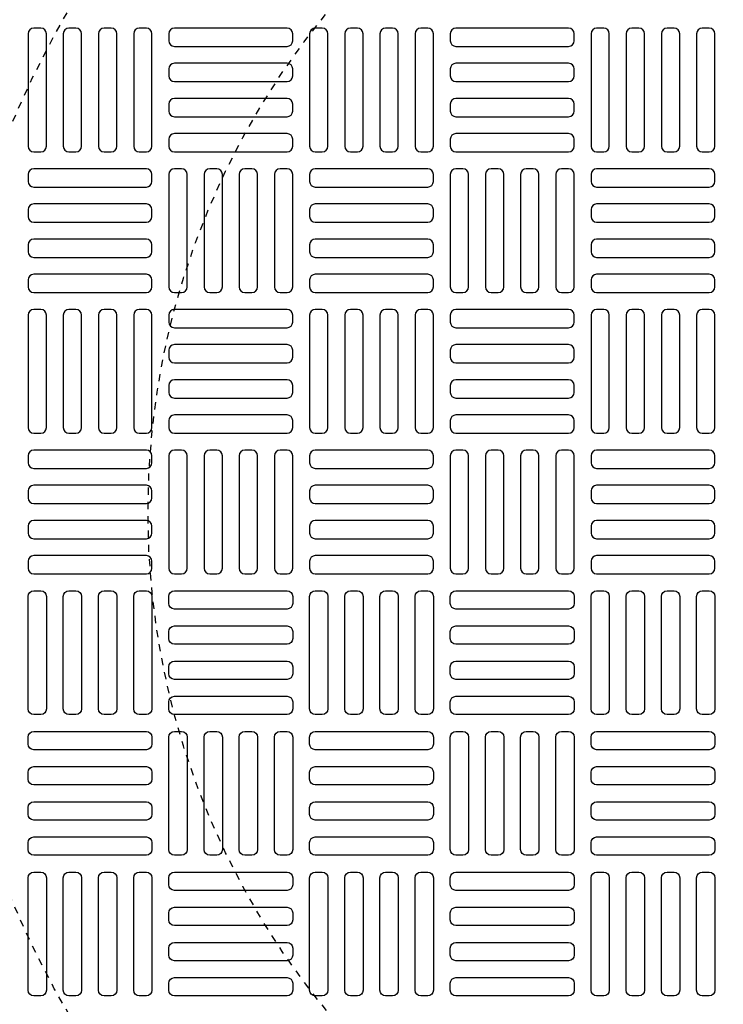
# Model space of a CAD drawing. Extents: x -169 to 6736, y -208 to 3022.
# Tile 603 of 656: x 5950 to 5959, y 1310 to 1324. Entities that reach past the tile are written whole.
import ezdxf

# ---------------------------------------------------------------- set-up
doc = ezdxf.new("R2010")
doc.units = 0
doc.header["$MEASUREMENT"] = 0
doc.linetypes.add('HIDDEN2', pattern=[0.28125, 0.1875, -0.09375])
doc.layers.get('DEFPOINTS').update_dxf_attribs({"linetype": 'CONTINUOUS'})
for name, color, linetype in [('TANK-MANHOLE-COVER-40', 2, 'CONTINUOUS'), ('TANK-MANHOLE-COVER-HATCH-40', 252, 'CONTINUOUS'), ('TANK-SLOPE', 3, 'CONTINUOUS')]:
    doc.layers.add(name, color=color, linetype=linetype)

msp = doc.modelspace()

# ---------------------------------------------------------------- linework, layer by layer
at = {"layer": 'DEFPOINTS', "color": 8, "linetype": 'HIDDEN2', "ltscale": 0.125}
msp.add_circle((5962.39028, 1317.01839), 14, dxfattribs=at)
msp.add_circle((5962.39028, 1317.01839), 14, dxfattribs=at)
at = {"layer": 'DEFPOINTS', "color": 8, "linetype": 'HIDDEN2', "ltscale": 0.5}
msp.add_circle((5962.39028, 1317.01839), 11, dxfattribs=at)
msp.add_circle((5962.39028, 1317.01839), 11, dxfattribs=at)
at = {"layer": 'TANK-MANHOLE-COVER-40', "color": 4, "linetype": 'Continuous'}
msp.add_circle((5962.39105, 1317.01839), 22.63902, dxfattribs=at)
at = {"layer": 'TANK-MANHOLE-COVER-40', "color": 1, "linetype": 'Continuous'}
msp.add_circle((5962.39105, 1317.01839), 22.44094, dxfattribs=at)
at = {"layer": 'TANK-MANHOLE-COVER-40', "color": 2, "linetype": 'Continuous'}
msp.add_circle((5962.39105, 1317.01839), 21.65354, dxfattribs=at)
at = {"layer": 'TANK-MANHOLE-COVER-HATCH-40', "linetype": 'Continuous', "flags": 128}
for points in [[(5949.89105, 1322.05776, 0.41421356), (5949.96979, 1322.1365), (5949.96979, 1323.71131, 0.41421356), (5949.89105, 1323.79005), (5949.79262, 1323.79005, 0.41421356), (5949.71388, 1323.71131), (5949.71388, 1322.1365, 0.41421356), (5949.79262, 1322.05776)], [(5950.38317, 1322.05776, 0.41421356), (5950.46191, 1322.1365), (5950.46191, 1323.71131, 0.41421356), (5950.38317, 1323.79005), (5950.28475, 1323.79005, 0.41421356), (5950.20601, 1323.71131), (5950.20601, 1322.1365, 0.41421356), (5950.28475, 1322.05776)], [(5950.8753, 1322.05776, 0.41421356), (5950.95404, 1322.1365), (5950.95404, 1323.71131, 0.41421356), (5950.8753, 1323.79005), (5950.77687, 1323.79005, 0.41421356), (5950.69813, 1323.71131), (5950.69813, 1322.1365, 0.41421356), (5950.77687, 1322.05776)], [(5951.36742, 1322.05776, 0.41421356), (5951.44616, 1322.1365), (5951.44616, 1323.71131, 0.41421356), (5951.36742, 1323.79005), (5951.269, 1323.79005, 0.41421356), (5951.19026, 1323.71131), (5951.19026, 1322.1365, 0.41421356), (5951.269, 1322.05776)], [(5951.68238, 1323.61288, 0.41421356), (5951.76112, 1323.53414), (5953.33593, 1323.53414, 0.41421356), (5953.41467, 1323.61288), (5953.41467, 1323.71131, 0.41421356), (5953.33593, 1323.79005), (5951.76112, 1323.79005, 0.41421356), (5951.68238, 1323.71131)], [(5953.82805, 1322.05776, 0.41421356), (5953.90679, 1322.1365), (5953.90679, 1323.71131, 0.41421356), (5953.82805, 1323.79005), (5953.72963, 1323.79005, 0.41421356), (5953.65089, 1323.71131), (5953.65089, 1322.1365, 0.41421356), (5953.72963, 1322.05776)], [(5954.32018, 1322.05776, 0.41421356), (5954.39892, 1322.1365), (5954.39892, 1323.71131, 0.41421356), (5954.32018, 1323.79005), (5954.22175, 1323.79005, 0.41421356), (5954.14301, 1323.71131), (5954.14301, 1322.1365, 0.41421356), (5954.22175, 1322.05776)], [(5954.81231, 1322.05776, 0.41421356), (5954.89105, 1322.1365), (5954.89105, 1323.71131, 0.41421356), (5954.81231, 1323.79005), (5954.71388, 1323.79005, 0.41421356), (5954.63514, 1323.71131), (5954.63514, 1322.1365, 0.41421356), (5954.71388, 1322.05776)], [(5955.30443, 1322.05776, 0.41421356), (5955.38317, 1322.1365), (5955.38317, 1323.71131, 0.41421356), (5955.30443, 1323.79005), (5955.20601, 1323.79005, 0.41421356), (5955.12727, 1323.71131), (5955.12727, 1322.1365, 0.41421356), (5955.20601, 1322.05776)], [(5955.61939, 1323.61288, 0.41421356), (5955.69813, 1323.53414), (5957.27294, 1323.53414, 0.41421356), (5957.35168, 1323.61288), (5957.35168, 1323.71131, 0.41421356), (5957.27294, 1323.79005), (5955.69813, 1323.79005, 0.41421356), (5955.61939, 1323.71131)], [(5957.76506, 1322.05776, 0.41421356), (5957.8438, 1322.1365), (5957.8438, 1323.71131, 0.41421356), (5957.76506, 1323.79005), (5957.66664, 1323.79005, 0.41421356), (5957.5879, 1323.71131), (5957.5879, 1322.1365, 0.41421356), (5957.66664, 1322.05776)], [(5958.25719, 1322.05776, 0.41421356), (5958.33593, 1322.1365), (5958.33593, 1323.71131, 0.41421356), (5958.25719, 1323.79005), (5958.15876, 1323.79005, 0.41421356), (5958.08002, 1323.71131), (5958.08002, 1322.1365, 0.41421356), (5958.15876, 1322.05776)], [(5958.74931, 1322.05776, 0.41421356), (5958.82805, 1322.1365), (5958.82805, 1323.71131, 0.41421356), (5958.74931, 1323.79005), (5958.65089, 1323.79005, 0.41421356), (5958.57215, 1323.71131), (5958.57215, 1322.1365, 0.41421356), (5958.65089, 1322.05776)], [(5959.24144, 1322.05776, 0.41421356), (5959.32018, 1322.1365), (5959.32018, 1323.71131, 0.41421356), (5959.24144, 1323.79005), (5959.14301, 1323.79005, 0.41421356), (5959.06427, 1323.71131), (5959.06427, 1322.1365, 0.41421356), (5959.14301, 1322.05776)], [(5951.68238, 1323.12075, 0.41421356), (5951.76112, 1323.04201), (5953.33593, 1323.04201, 0.41421356), (5953.41467, 1323.12075), (5953.41467, 1323.21918, 0.41421356), (5953.33593, 1323.29792), (5951.76112, 1323.29792, 0.41421356), (5951.68238, 1323.21918)], [(5955.61939, 1323.12075, 0.41421356), (5955.69813, 1323.04201), (5957.27294, 1323.04201, 0.41421356), (5957.35168, 1323.12075), (5957.35168, 1323.21918, 0.41421356), (5957.27294, 1323.29792), (5955.69813, 1323.29792, 0.41421356), (5955.61939, 1323.21918)], [(5951.68238, 1322.62863, 0.41421356), (5951.76112, 1322.54989), (5953.33593, 1322.54989, 0.41421356), (5953.41467, 1322.62863), (5953.41467, 1322.72705, 0.41421356), (5953.33593, 1322.80579), (5951.76112, 1322.80579, 0.41421356), (5951.68238, 1322.72705)], [(5955.61939, 1322.62863, 0.41421356), (5955.69813, 1322.54989), (5957.27294, 1322.54989, 0.41421356), (5957.35168, 1322.62863), (5957.35168, 1322.72705, 0.41421356), (5957.27294, 1322.80579), (5955.69813, 1322.80579, 0.41421356), (5955.61939, 1322.72705)], [(5951.68238, 1322.1365, 0.41421356), (5951.76112, 1322.05776), (5953.33593, 1322.05776, 0.41421356), (5953.41467, 1322.1365), (5953.41467, 1322.23493, 0.41421356), (5953.33593, 1322.31367), (5951.76112, 1322.31367, 0.41421356), (5951.68238, 1322.23493)], [(5955.61939, 1322.1365, 0.41421356), (5955.69813, 1322.05776), (5957.27294, 1322.05776, 0.41421356), (5957.35168, 1322.1365), (5957.35168, 1322.23493, 0.41421356), (5957.27294, 1322.31367), (5955.69813, 1322.31367, 0.41421356), (5955.61939, 1322.23493)], [(5951.44616, 1321.7428, 0.41421356), (5951.36742, 1321.82154), (5949.79262, 1321.82154, 0.41421356), (5949.71388, 1321.7428), (5949.71388, 1321.64438, 0.41421356), (5949.79262, 1321.56564), (5951.36742, 1321.56564, 0.41421356), (5951.44616, 1321.64438)], [(5951.85955, 1320.08926, 0.41421356), (5951.93829, 1320.168), (5951.93829, 1321.7428, 0.41421356), (5951.85955, 1321.82154), (5951.76112, 1321.82154, 0.41421356), (5951.68238, 1321.7428), (5951.68238, 1320.168, 0.41421356), (5951.76112, 1320.08926)], [(5952.35168, 1320.08926, 0.41421356), (5952.43042, 1320.168), (5952.43042, 1321.7428, 0.41421356), (5952.35168, 1321.82154), (5952.25325, 1321.82154, 0.41421356), (5952.17451, 1321.7428), (5952.17451, 1320.168, 0.41421356), (5952.25325, 1320.08926)], [(5952.8438, 1320.08926, 0.41421356), (5952.92254, 1320.168), (5952.92254, 1321.7428, 0.41421356), (5952.8438, 1321.82154), (5952.74538, 1321.82154, 0.41421356), (5952.66664, 1321.7428), (5952.66664, 1320.168, 0.41421356), (5952.74538, 1320.08926)], [(5953.33593, 1320.08926, 0.41421356), (5953.41467, 1320.168), (5953.41467, 1321.7428, 0.41421356), (5953.33593, 1321.82154), (5953.2375, 1321.82154, 0.41421356), (5953.15876, 1321.7428), (5953.15876, 1320.168, 0.41421356), (5953.2375, 1320.08926)], [(5955.38317, 1321.7428, 0.41421356), (5955.30443, 1321.82154), (5953.72963, 1321.82154, 0.41421356), (5953.65089, 1321.7428), (5953.65089, 1321.64438, 0.41421356), (5953.72963, 1321.56564), (5955.30443, 1321.56564, 0.41421356), (5955.38317, 1321.64438)], [(5955.79656, 1320.08926, 0.41421356), (5955.8753, 1320.168), (5955.8753, 1321.7428, 0.41421356), (5955.79656, 1321.82154), (5955.69813, 1321.82154, 0.41421356), (5955.61939, 1321.7428), (5955.61939, 1320.168, 0.41421356), (5955.69813, 1320.08926)], [(5956.28868, 1320.08926, 0.41421356), (5956.36742, 1320.168), (5956.36742, 1321.7428, 0.41421356), (5956.28868, 1321.82154), (5956.19026, 1321.82154, 0.41421356), (5956.11152, 1321.7428), (5956.11152, 1320.168, 0.41421356), (5956.19026, 1320.08926)], [(5956.78081, 1320.08926, 0.41421356), (5956.85955, 1320.168), (5956.85955, 1321.7428, 0.41421356), (5956.78081, 1321.82154), (5956.68238, 1321.82154, 0.41421356), (5956.60364, 1321.7428), (5956.60364, 1320.168, 0.41421356), (5956.68238, 1320.08926)], [(5957.27294, 1320.08926, 0.41421356), (5957.35168, 1320.168), (5957.35168, 1321.7428, 0.41421356), (5957.27294, 1321.82154), (5957.17451, 1321.82154, 0.41421356), (5957.09577, 1321.7428), (5957.09577, 1320.168, 0.41421356), (5957.17451, 1320.08926)], [(5959.32018, 1321.7428, 0.41421356), (5959.24144, 1321.82154), (5957.66664, 1321.82154, 0.41421356), (5957.5879, 1321.7428), (5957.5879, 1321.64438, 0.41421356), (5957.66664, 1321.56564), (5959.24144, 1321.56564, 0.41421356), (5959.32018, 1321.64438)], [(5951.44616, 1321.25068, 0.41421356), (5951.36742, 1321.32942), (5949.79262, 1321.32942, 0.41421356), (5949.71388, 1321.25068), (5949.71388, 1321.15225, 0.41421356), (5949.79262, 1321.07351), (5951.36742, 1321.07351, 0.41421356), (5951.44616, 1321.15225)], [(5955.38317, 1321.25068, 0.41421356), (5955.30443, 1321.32942), (5953.72963, 1321.32942, 0.41421356), (5953.65089, 1321.25068), (5953.65089, 1321.15225, 0.41421356), (5953.72963, 1321.07351), (5955.30443, 1321.07351, 0.41421356), (5955.38317, 1321.15225)], [(5959.32018, 1321.25068, 0.41421356), (5959.24144, 1321.32942), (5957.66664, 1321.32942, 0.41421356), (5957.5879, 1321.25068), (5957.5879, 1321.15225, 0.41421356), (5957.66664, 1321.07351), (5959.24144, 1321.07351, 0.41421356), (5959.32018, 1321.15225)], [(5951.44616, 1320.75855, 0.41421356), (5951.36742, 1320.83729), (5949.79262, 1320.83729, 0.41421356), (5949.71388, 1320.75855), (5949.71388, 1320.66012, 0.41421356), (5949.79262, 1320.58138), (5951.36742, 1320.58138, 0.41421356), (5951.44616, 1320.66012)], [(5955.38317, 1320.75855, 0.41421356), (5955.30443, 1320.83729), (5953.72963, 1320.83729, 0.41421356), (5953.65089, 1320.75855), (5953.65089, 1320.66012, 0.41421356), (5953.72963, 1320.58138), (5955.30443, 1320.58138, 0.41421356), (5955.38317, 1320.66012)], [(5959.32018, 1320.75855, 0.41421356), (5959.24144, 1320.83729), (5957.66664, 1320.83729, 0.41421356), (5957.5879, 1320.75855), (5957.5879, 1320.66012, 0.41421356), (5957.66664, 1320.58138), (5959.24144, 1320.58138, 0.41421356), (5959.32018, 1320.66012)], [(5951.44616, 1320.26642, 0.41421356), (5951.36742, 1320.34516), (5949.79262, 1320.34516, 0.41421356), (5949.71388, 1320.26642), (5949.71388, 1320.168, 0.41421356), (5949.79262, 1320.08926), (5951.36742, 1320.08926, 0.41421356), (5951.44616, 1320.168)], [(5955.38317, 1320.26642, 0.41421356), (5955.30443, 1320.34516), (5953.72963, 1320.34516, 0.41421356), (5953.65089, 1320.26642), (5953.65089, 1320.168, 0.41421356), (5953.72963, 1320.08926), (5955.30443, 1320.08926, 0.41421356), (5955.38317, 1320.168)], [(5959.32018, 1320.26642, 0.41421356), (5959.24144, 1320.34516), (5957.66664, 1320.34516, 0.41421356), (5957.5879, 1320.26642), (5957.5879, 1320.168, 0.41421356), (5957.66664, 1320.08926), (5959.24144, 1320.08926, 0.41421356), (5959.32018, 1320.168)], [(5949.89105, 1318.12075, 0.41421356), (5949.96979, 1318.19949), (5949.96979, 1319.7743, 0.41421356), (5949.89105, 1319.85304), (5949.79262, 1319.85304, 0.41421356), (5949.71388, 1319.7743), (5949.71388, 1318.19949, 0.41421356), (5949.79262, 1318.12075)], [(5950.38317, 1318.12075, 0.41421356), (5950.46191, 1318.19949), (5950.46191, 1319.7743, 0.41421356), (5950.38317, 1319.85304), (5950.28475, 1319.85304, 0.41421356), (5950.20601, 1319.7743), (5950.20601, 1318.19949, 0.41421356), (5950.28475, 1318.12075)], [(5950.8753, 1318.12075, 0.41421356), (5950.95404, 1318.19949), (5950.95404, 1319.7743, 0.41421356), (5950.8753, 1319.85304), (5950.77687, 1319.85304, 0.41421356), (5950.69813, 1319.7743), (5950.69813, 1318.19949, 0.41421356), (5950.77687, 1318.12075)], [(5951.36742, 1318.12075, 0.41421356), (5951.44616, 1318.19949), (5951.44616, 1319.7743, 0.41421356), (5951.36742, 1319.85304), (5951.269, 1319.85304, 0.41421356), (5951.19026, 1319.7743), (5951.19026, 1318.19949, 0.41421356), (5951.269, 1318.12075)], [(5951.68238, 1319.67587, 0.41421356), (5951.76112, 1319.59713), (5953.33593, 1319.59713, 0.41421356), (5953.41467, 1319.67587), (5953.41467, 1319.7743, 0.41421356), (5953.33593, 1319.85304), (5951.76112, 1319.85304, 0.41421356), (5951.68238, 1319.7743)], [(5953.82805, 1318.12075, 0.41421356), (5953.90679, 1318.19949), (5953.90679, 1319.7743, 0.41421356), (5953.82805, 1319.85304), (5953.72963, 1319.85304, 0.41421356), (5953.65089, 1319.7743), (5953.65089, 1318.19949, 0.41421356), (5953.72963, 1318.12075)], [(5954.32018, 1318.12075, 0.41421356), (5954.39892, 1318.19949), (5954.39892, 1319.7743, 0.41421356), (5954.32018, 1319.85304), (5954.22175, 1319.85304, 0.41421356), (5954.14301, 1319.7743), (5954.14301, 1318.19949, 0.41421356), (5954.22175, 1318.12075)], [(5954.81231, 1318.12075, 0.41421356), (5954.89105, 1318.19949), (5954.89105, 1319.7743, 0.41421356), (5954.81231, 1319.85304), (5954.71388, 1319.85304, 0.41421356), (5954.63514, 1319.7743), (5954.63514, 1318.19949, 0.41421356), (5954.71388, 1318.12075)], [(5955.30443, 1318.12075, 0.41421356), (5955.38317, 1318.19949), (5955.38317, 1319.7743, 0.41421356), (5955.30443, 1319.85304), (5955.20601, 1319.85304, 0.41421356), (5955.12727, 1319.7743), (5955.12727, 1318.19949, 0.41421356), (5955.20601, 1318.12075)], [(5955.61939, 1319.67587, 0.41421356), (5955.69813, 1319.59713), (5957.27294, 1319.59713, 0.41421356), (5957.35168, 1319.67587), (5957.35168, 1319.7743, 0.41421356), (5957.27294, 1319.85304), (5955.69813, 1319.85304, 0.41421356), (5955.61939, 1319.7743)], [(5957.76506, 1318.12075, 0.41421356), (5957.8438, 1318.19949), (5957.8438, 1319.7743, 0.41421356), (5957.76506, 1319.85304), (5957.66664, 1319.85304, 0.41421356), (5957.5879, 1319.7743), (5957.5879, 1318.19949, 0.41421356), (5957.66664, 1318.12075)], [(5958.25719, 1318.12075, 0.41421356), (5958.33593, 1318.19949), (5958.33593, 1319.7743, 0.41421356), (5958.25719, 1319.85304), (5958.15876, 1319.85304, 0.41421356), (5958.08002, 1319.7743), (5958.08002, 1318.19949, 0.41421356), (5958.15876, 1318.12075)], [(5958.74931, 1318.12075, 0.41421356), (5958.82805, 1318.19949), (5958.82805, 1319.7743, 0.41421356), (5958.74931, 1319.85304), (5958.65089, 1319.85304, 0.41421356), (5958.57215, 1319.7743), (5958.57215, 1318.19949, 0.41421356), (5958.65089, 1318.12075)], [(5959.24144, 1318.12075, 0.41421356), (5959.32018, 1318.19949), (5959.32018, 1319.7743, 0.41421356), (5959.24144, 1319.85304), (5959.14301, 1319.85304, 0.41421356), (5959.06427, 1319.7743), (5959.06427, 1318.19949, 0.41421356), (5959.14301, 1318.12075)], [(5951.68238, 1319.18375, 0.41421356), (5951.76112, 1319.10501), (5953.33593, 1319.10501, 0.41421356), (5953.41467, 1319.18375), (5953.41467, 1319.28217, 0.41421356), (5953.33593, 1319.36091), (5951.76112, 1319.36091, 0.41421356), (5951.68238, 1319.28217)], [(5955.61939, 1319.18375, 0.41421356), (5955.69813, 1319.10501), (5957.27294, 1319.10501, 0.41421356), (5957.35168, 1319.18375), (5957.35168, 1319.28217, 0.41421356), (5957.27294, 1319.36091), (5955.69813, 1319.36091, 0.41421356), (5955.61939, 1319.28217)], [(5951.68238, 1318.69162, 0.41421356), (5951.76112, 1318.61288), (5953.33593, 1318.61288, 0.41421356), (5953.41467, 1318.69162), (5953.41467, 1318.79005, 0.41421356), (5953.33593, 1318.86879), (5951.76112, 1318.86879, 0.41421356), (5951.68238, 1318.79005)], [(5955.61939, 1318.69162, 0.41421356), (5955.69813, 1318.61288), (5957.27294, 1318.61288, 0.41421356), (5957.35168, 1318.69162), (5957.35168, 1318.79005, 0.41421356), (5957.27294, 1318.86879), (5955.69813, 1318.86879, 0.41421356), (5955.61939, 1318.79005)], [(5951.68238, 1318.19949, 0.41421356), (5951.76112, 1318.12075), (5953.33593, 1318.12075, 0.41421356), (5953.41467, 1318.19949), (5953.41467, 1318.29792, 0.41421356), (5953.33593, 1318.37666), (5951.76112, 1318.37666, 0.41421356), (5951.68238, 1318.29792)], [(5955.61939, 1318.19949, 0.41421356), (5955.69813, 1318.12075), (5957.27294, 1318.12075, 0.41421356), (5957.35168, 1318.19949), (5957.35168, 1318.29792, 0.41421356), (5957.27294, 1318.37666), (5955.69813, 1318.37666, 0.41421356), (5955.61939, 1318.29792)], [(5951.44616, 1317.80579, 0.41421356), (5951.36742, 1317.88453), (5949.79262, 1317.88453, 0.41421356), (5949.71388, 1317.80579), (5949.71388, 1317.70737, 0.41421356), (5949.79262, 1317.62863), (5951.36742, 1317.62863, 0.41421356), (5951.44616, 1317.70737)], [(5951.85955, 1316.15225, 0.41421356), (5951.93829, 1316.23099), (5951.93829, 1317.80579, 0.41421356), (5951.85955, 1317.88453), (5951.76112, 1317.88453, 0.41421356), (5951.68238, 1317.80579), (5951.68238, 1316.23099, 0.41421356), (5951.76112, 1316.15225)], [(5952.35168, 1316.15225, 0.41421356), (5952.43042, 1316.23099), (5952.43042, 1317.80579, 0.41421356), (5952.35168, 1317.88453), (5952.25325, 1317.88453, 0.41421356), (5952.17451, 1317.80579), (5952.17451, 1316.23099, 0.41421356), (5952.25325, 1316.15225)], [(5952.8438, 1316.15225, 0.41421356), (5952.92254, 1316.23099), (5952.92254, 1317.80579, 0.41421356), (5952.8438, 1317.88453), (5952.74538, 1317.88453, 0.41421356), (5952.66664, 1317.80579), (5952.66664, 1316.23099, 0.41421356), (5952.74538, 1316.15225)], [(5953.33593, 1316.15225, 0.41421356), (5953.41467, 1316.23099), (5953.41467, 1317.80579, 0.41421356), (5953.33593, 1317.88453), (5953.2375, 1317.88453, 0.41421356), (5953.15876, 1317.80579), (5953.15876, 1316.23099, 0.41421356), (5953.2375, 1316.15225)], [(5955.38317, 1317.80579, 0.41421356), (5955.30443, 1317.88453), (5953.72963, 1317.88453, 0.41421356), (5953.65089, 1317.80579), (5953.65089, 1317.70737, 0.41421356), (5953.72963, 1317.62863), (5955.30443, 1317.62863, 0.41421356), (5955.38317, 1317.70737)], [(5955.79656, 1316.15225, 0.41421356), (5955.8753, 1316.23099), (5955.8753, 1317.80579, 0.41421356), (5955.79656, 1317.88453), (5955.69813, 1317.88453, 0.41421356), (5955.61939, 1317.80579), (5955.61939, 1316.23099, 0.41421356), (5955.69813, 1316.15225)], [(5956.28868, 1316.15225, 0.41421356), (5956.36742, 1316.23099), (5956.36742, 1317.80579, 0.41421356), (5956.28868, 1317.88453), (5956.19026, 1317.88453, 0.41421356), (5956.11152, 1317.80579), (5956.11152, 1316.23099, 0.41421356), (5956.19026, 1316.15225)], [(5956.78081, 1316.15225, 0.41421356), (5956.85955, 1316.23099), (5956.85955, 1317.80579, 0.41421356), (5956.78081, 1317.88453), (5956.68238, 1317.88453, 0.41421356), (5956.60364, 1317.80579), (5956.60364, 1316.23099, 0.41421356), (5956.68238, 1316.15225)], [(5957.27294, 1316.15225, 0.41421356), (5957.35168, 1316.23099), (5957.35168, 1317.80579, 0.41421356), (5957.27294, 1317.88453), (5957.17451, 1317.88453, 0.41421356), (5957.09577, 1317.80579), (5957.09577, 1316.23099, 0.41421356), (5957.17451, 1316.15225)], [(5959.32018, 1317.80579, 0.41421356), (5959.24144, 1317.88453), (5957.66664, 1317.88453, 0.41421356), (5957.5879, 1317.80579), (5957.5879, 1317.70737, 0.41421356), (5957.66664, 1317.62863), (5959.24144, 1317.62863, 0.41421356), (5959.32018, 1317.70737)], [(5951.44616, 1317.31367, 0.41421356), (5951.36742, 1317.39241), (5949.79262, 1317.39241, 0.41421356), (5949.71388, 1317.31367), (5949.71388, 1317.21524, 0.41421356), (5949.79262, 1317.1365), (5951.36742, 1317.1365, 0.41421356), (5951.44616, 1317.21524)], [(5955.38317, 1317.31367, 0.41421356), (5955.30443, 1317.39241), (5953.72963, 1317.39241, 0.41421356), (5953.65089, 1317.31367), (5953.65089, 1317.21524, 0.41421356), (5953.72963, 1317.1365), (5955.30443, 1317.1365, 0.41421356), (5955.38317, 1317.21524)], [(5959.32018, 1317.31367, 0.41421356), (5959.24144, 1317.39241), (5957.66664, 1317.39241, 0.41421356), (5957.5879, 1317.31367), (5957.5879, 1317.21524, 0.41421356), (5957.66664, 1317.1365), (5959.24144, 1317.1365, 0.41421356), (5959.32018, 1317.21524)], [(5951.44616, 1316.82154, 0.41421356), (5951.36742, 1316.90028), (5949.79262, 1316.90028, 0.41421356), (5949.71388, 1316.82154), (5949.71388, 1316.72312, 0.41421356), (5949.79262, 1316.64438), (5951.36742, 1316.64438, 0.41421356), (5951.44616, 1316.72312)], [(5955.38317, 1316.82154, 0.41421356), (5955.30443, 1316.90028), (5953.72963, 1316.90028, 0.41421356), (5953.65089, 1316.82154), (5953.65089, 1316.72312, 0.41421356), (5953.72963, 1316.64438), (5955.30443, 1316.64438, 0.41421356), (5955.38317, 1316.72312)], [(5959.32018, 1316.82154, 0.41421356), (5959.24144, 1316.90028), (5957.66664, 1316.90028, 0.41421356), (5957.5879, 1316.82154), (5957.5879, 1316.72312, 0.41421356), (5957.66664, 1316.64438), (5959.24144, 1316.64438, 0.41421356), (5959.32018, 1316.72312)], [(5951.44616, 1316.32942, 0.41421356), (5951.36742, 1316.40816), (5949.79262, 1316.40816, 0.41421356), (5949.71388, 1316.32942), (5949.71388, 1316.23099, 0.41421356), (5949.79262, 1316.15225), (5951.36742, 1316.15225, 0.41421356), (5951.44616, 1316.23099)], [(5955.38317, 1316.32942, 0.41421356), (5955.30443, 1316.40816), (5953.72963, 1316.40816, 0.41421356), (5953.65089, 1316.32942), (5953.65089, 1316.23099, 0.41421356), (5953.72963, 1316.15225), (5955.30443, 1316.15225, 0.41421356), (5955.38317, 1316.23099)], [(5959.32018, 1316.32942, 0.41421356), (5959.24144, 1316.40816), (5957.66664, 1316.40816, 0.41421356), (5957.5879, 1316.32942), (5957.5879, 1316.23099, 0.41421356), (5957.66664, 1316.15225), (5959.24144, 1316.15225, 0.41421356), (5959.32018, 1316.23099)], [(5949.89105, 1315.91603, -0.41421356), (5949.96979, 1315.83729), (5949.96979, 1314.26249, -0.41421356), (5949.89105, 1314.18375), (5949.79262, 1314.18375, -0.41421356), (5949.71388, 1314.26249), (5949.71388, 1315.83729, -0.41421356), (5949.79262, 1315.91603)], [(5950.38317, 1315.91603, -0.41421356), (5950.46191, 1315.83729), (5950.46191, 1314.26249, -0.41421356), (5950.38317, 1314.18375), (5950.28475, 1314.18375, -0.41421356), (5950.20601, 1314.26249), (5950.20601, 1315.83729, -0.41421356), (5950.28475, 1315.91603)], [(5950.8753, 1315.91603, -0.41421356), (5950.95404, 1315.83729), (5950.95404, 1314.26249, -0.41421356), (5950.8753, 1314.18375), (5950.77687, 1314.18375, -0.41421356), (5950.69813, 1314.26249), (5950.69813, 1315.83729, -0.41421356), (5950.77687, 1315.91603)], [(5951.36742, 1315.91603, -0.41421356), (5951.44616, 1315.83729), (5951.44616, 1314.26249, -0.41421356), (5951.36742, 1314.18375), (5951.269, 1314.18375, -0.41421356), (5951.19026, 1314.26249), (5951.19026, 1315.83729, -0.41421356), (5951.269, 1315.91603)], [(5951.68238, 1315.83729, -0.41421356), (5951.76112, 1315.91603), (5953.33593, 1315.91603, -0.41421356), (5953.41467, 1315.83729), (5953.41467, 1315.73886, -0.41421356), (5953.33593, 1315.66012), (5951.76112, 1315.66012, -0.41421356), (5951.68238, 1315.73886)], [(5953.82805, 1315.91603, -0.41421356), (5953.90679, 1315.83729), (5953.90679, 1314.26249, -0.41421356), (5953.82805, 1314.18375), (5953.72963, 1314.18375, -0.41421356), (5953.65089, 1314.26249), (5953.65089, 1315.83729, -0.41421356), (5953.72963, 1315.91603)], [(5954.32018, 1315.91603, -0.41421356), (5954.39892, 1315.83729), (5954.39892, 1314.26249, -0.41421356), (5954.32018, 1314.18375), (5954.22175, 1314.18375, -0.41421356), (5954.14301, 1314.26249), (5954.14301, 1315.83729, -0.41421356), (5954.22175, 1315.91603)], [(5954.81231, 1315.91603, -0.41421356), (5954.89105, 1315.83729), (5954.89105, 1314.26249, -0.41421356), (5954.81231, 1314.18375), (5954.71388, 1314.18375, -0.41421356), (5954.63514, 1314.26249), (5954.63514, 1315.83729, -0.41421356), (5954.71388, 1315.91603)], [(5955.30443, 1315.91603, -0.41421356), (5955.38317, 1315.83729), (5955.38317, 1314.26249, -0.41421356), (5955.30443, 1314.18375), (5955.20601, 1314.18375, -0.41421356), (5955.12727, 1314.26249), (5955.12727, 1315.83729, -0.41421356), (5955.20601, 1315.91603)], [(5955.61939, 1315.83729, -0.41421356), (5955.69813, 1315.91603), (5957.27294, 1315.91603, -0.41421356), (5957.35168, 1315.83729), (5957.35168, 1315.73886, -0.41421356), (5957.27294, 1315.66012), (5955.69813, 1315.66012, -0.41421356), (5955.61939, 1315.73886)], [(5957.76506, 1315.91603, -0.41421356), (5957.8438, 1315.83729), (5957.8438, 1314.26249, -0.41421356), (5957.76506, 1314.18375), (5957.66664, 1314.18375, -0.41421356), (5957.5879, 1314.26249), (5957.5879, 1315.83729, -0.41421356), (5957.66664, 1315.91603)], [(5958.25719, 1315.91603, -0.41421356), (5958.33593, 1315.83729), (5958.33593, 1314.26249, -0.41421356), (5958.25719, 1314.18375), (5958.15876, 1314.18375, -0.41421356), (5958.08002, 1314.26249), (5958.08002, 1315.83729, -0.41421356), (5958.15876, 1315.91603)], [(5958.74931, 1315.91603, -0.41421356), (5958.82805, 1315.83729), (5958.82805, 1314.26249, -0.41421356), (5958.74931, 1314.18375), (5958.65089, 1314.18375, -0.41421356), (5958.57215, 1314.26249), (5958.57215, 1315.83729, -0.41421356), (5958.65089, 1315.91603)], [(5959.24144, 1315.91603, -0.41421356), (5959.32018, 1315.83729), (5959.32018, 1314.26249, -0.41421356), (5959.24144, 1314.18375), (5959.14301, 1314.18375, -0.41421356), (5959.06427, 1314.26249), (5959.06427, 1315.83729, -0.41421356), (5959.14301, 1315.91603)], [(5951.68238, 1315.34516, -0.41421356), (5951.76112, 1315.4239), (5953.33593, 1315.4239, -0.41421356), (5953.41467, 1315.34516), (5953.41467, 1315.24674, -0.41421356), (5953.33593, 1315.168), (5951.76112, 1315.168, -0.41421356), (5951.68238, 1315.24674)], [(5955.61939, 1315.34516, -0.41421356), (5955.69813, 1315.4239), (5957.27294, 1315.4239, -0.41421356), (5957.35168, 1315.34516), (5957.35168, 1315.24674, -0.41421356), (5957.27294, 1315.168), (5955.69813, 1315.168, -0.41421356), (5955.61939, 1315.24674)], [(5951.68238, 1314.85304, -0.41421356), (5951.76112, 1314.93178), (5953.33593, 1314.93178, -0.41421356), (5953.41467, 1314.85304), (5953.41467, 1314.75461, -0.41421356), (5953.33593, 1314.67587), (5951.76112, 1314.67587, -0.41421356), (5951.68238, 1314.75461)], [(5955.61939, 1314.85304, -0.41421356), (5955.69813, 1314.93178), (5957.27294, 1314.93178, -0.41421356), (5957.35168, 1314.85304), (5957.35168, 1314.75461, -0.41421356), (5957.27294, 1314.67587), (5955.69813, 1314.67587, -0.41421356), (5955.61939, 1314.75461)], [(5951.68238, 1314.36091, -0.41421356), (5951.76112, 1314.43965), (5953.33593, 1314.43965, -0.41421356), (5953.41467, 1314.36091), (5953.41467, 1314.26249, -0.41421356), (5953.33593, 1314.18375), (5951.76112, 1314.18375, -0.41421356), (5951.68238, 1314.26249)], [(5955.61939, 1314.36091, -0.41421356), (5955.69813, 1314.43965), (5957.27294, 1314.43965, -0.41421356), (5957.35168, 1314.36091), (5957.35168, 1314.26249, -0.41421356), (5957.27294, 1314.18375), (5955.69813, 1314.18375, -0.41421356), (5955.61939, 1314.26249)], [(5951.44616, 1313.77036, -0.41421356), (5951.36742, 1313.69162), (5949.79262, 1313.69162, -0.41421356), (5949.71388, 1313.77036), (5949.71388, 1313.86879, -0.41421356), (5949.79262, 1313.94753), (5951.36742, 1313.94753, -0.41421356), (5951.44616, 1313.86879)], [(5951.85955, 1313.94753, -0.41421356), (5951.93829, 1313.86879), (5951.93829, 1312.29398, -0.41421356), (5951.85955, 1312.21524), (5951.76112, 1312.21524, -0.41421356), (5951.68238, 1312.29398), (5951.68238, 1313.86879, -0.41421356), (5951.76112, 1313.94753)], [(5952.35168, 1313.94753, -0.41421356), (5952.43042, 1313.86879), (5952.43042, 1312.29398, -0.41421356), (5952.35168, 1312.21524), (5952.25325, 1312.21524, -0.41421356), (5952.17451, 1312.29398), (5952.17451, 1313.86879, -0.41421356), (5952.25325, 1313.94753)], [(5952.8438, 1313.94753, -0.41421356), (5952.92254, 1313.86879), (5952.92254, 1312.29398, -0.41421356), (5952.8438, 1312.21524), (5952.74538, 1312.21524, -0.41421356), (5952.66664, 1312.29398), (5952.66664, 1313.86879, -0.41421356), (5952.74538, 1313.94753)], [(5953.33593, 1313.94753, -0.41421356), (5953.41467, 1313.86879), (5953.41467, 1312.29398, -0.41421356), (5953.33593, 1312.21524), (5953.2375, 1312.21524, -0.41421356), (5953.15876, 1312.29398), (5953.15876, 1313.86879, -0.41421356), (5953.2375, 1313.94753)], [(5955.38317, 1313.77036, -0.41421356), (5955.30443, 1313.69162), (5953.72963, 1313.69162, -0.41421356), (5953.65089, 1313.77036), (5953.65089, 1313.86879, -0.41421356), (5953.72963, 1313.94753), (5955.30443, 1313.94753, -0.41421356), (5955.38317, 1313.86879)], [(5955.79656, 1313.94753, -0.41421356), (5955.8753, 1313.86879), (5955.8753, 1312.29398, -0.41421356), (5955.79656, 1312.21524), (5955.69813, 1312.21524, -0.41421356), (5955.61939, 1312.29398), (5955.61939, 1313.86879, -0.41421356), (5955.69813, 1313.94753)], [(5956.28868, 1313.94753, -0.41421356), (5956.36742, 1313.86879), (5956.36742, 1312.29398, -0.41421356), (5956.28868, 1312.21524), (5956.19026, 1312.21524, -0.41421356), (5956.11152, 1312.29398), (5956.11152, 1313.86879, -0.41421356), (5956.19026, 1313.94753)], [(5956.78081, 1313.94753, -0.41421356), (5956.85955, 1313.86879), (5956.85955, 1312.29398, -0.41421356), (5956.78081, 1312.21524), (5956.68238, 1312.21524, -0.41421356), (5956.60364, 1312.29398), (5956.60364, 1313.86879, -0.41421356), (5956.68238, 1313.94753)], [(5957.27294, 1313.94753, -0.41421356), (5957.35168, 1313.86879), (5957.35168, 1312.29398, -0.41421356), (5957.27294, 1312.21524), (5957.17451, 1312.21524, -0.41421356), (5957.09577, 1312.29398), (5957.09577, 1313.86879, -0.41421356), (5957.17451, 1313.94753)], [(5959.32018, 1313.77036, -0.41421356), (5959.24144, 1313.69162), (5957.66664, 1313.69162, -0.41421356), (5957.5879, 1313.77036), (5957.5879, 1313.86879, -0.41421356), (5957.66664, 1313.94753), (5959.24144, 1313.94753, -0.41421356), (5959.32018, 1313.86879)], [(5951.44616, 1313.27823, -0.41421356), (5951.36742, 1313.19949), (5949.79262, 1313.19949, -0.41421356), (5949.71388, 1313.27823), (5949.71388, 1313.37666, -0.41421356), (5949.79262, 1313.4554), (5951.36742, 1313.4554, -0.41421356), (5951.44616, 1313.37666)], [(5955.38317, 1313.27823, -0.41421356), (5955.30443, 1313.19949), (5953.72963, 1313.19949, -0.41421356), (5953.65089, 1313.27823), (5953.65089, 1313.37666, -0.41421356), (5953.72963, 1313.4554), (5955.30443, 1313.4554, -0.41421356), (5955.38317, 1313.37666)], [(5959.32018, 1313.27823, -0.41421356), (5959.24144, 1313.19949), (5957.66664, 1313.19949, -0.41421356), (5957.5879, 1313.27823), (5957.5879, 1313.37666, -0.41421356), (5957.66664, 1313.4554), (5959.24144, 1313.4554, -0.41421356), (5959.32018, 1313.37666)], [(5951.44616, 1312.78611, -0.41421356), (5951.36742, 1312.70737), (5949.79262, 1312.70737, -0.41421356), (5949.71388, 1312.78611), (5949.71388, 1312.88453, -0.41421356), (5949.79262, 1312.96327), (5951.36742, 1312.96327, -0.41421356), (5951.44616, 1312.88453)], [(5955.38317, 1312.78611, -0.41421356), (5955.30443, 1312.70737), (5953.72963, 1312.70737, -0.41421356), (5953.65089, 1312.78611), (5953.65089, 1312.88453, -0.41421356), (5953.72963, 1312.96327), (5955.30443, 1312.96327, -0.41421356), (5955.38317, 1312.88453)], [(5959.32018, 1312.78611, -0.41421356), (5959.24144, 1312.70737), (5957.66664, 1312.70737, -0.41421356), (5957.5879, 1312.78611), (5957.5879, 1312.88453, -0.41421356), (5957.66664, 1312.96327), (5959.24144, 1312.96327, -0.41421356), (5959.32018, 1312.88453)], [(5951.44616, 1312.29398, -0.41421356), (5951.36742, 1312.21524), (5949.79262, 1312.21524, -0.41421356), (5949.71388, 1312.29398), (5949.71388, 1312.39241, -0.41421356), (5949.79262, 1312.47115), (5951.36742, 1312.47115, -0.41421356), (5951.44616, 1312.39241)], [(5955.38317, 1312.29398, -0.41421356), (5955.30443, 1312.21524), (5953.72963, 1312.21524, -0.41421356), (5953.65089, 1312.29398), (5953.65089, 1312.39241, -0.41421356), (5953.72963, 1312.47115), (5955.30443, 1312.47115, -0.41421356), (5955.38317, 1312.39241)], [(5959.32018, 1312.29398, -0.41421356), (5959.24144, 1312.21524), (5957.66664, 1312.21524, -0.41421356), (5957.5879, 1312.29398), (5957.5879, 1312.39241, -0.41421356), (5957.66664, 1312.47115), (5959.24144, 1312.47115, -0.41421356), (5959.32018, 1312.39241)], [(5949.89105, 1311.97902, -0.41421356), (5949.96979, 1311.90028), (5949.96979, 1310.32548, -0.41421356), (5949.89105, 1310.24674), (5949.79262, 1310.24674, -0.41421356), (5949.71388, 1310.32548), (5949.71388, 1311.90028, -0.41421356), (5949.79262, 1311.97902)], [(5950.38317, 1311.97902, -0.41421356), (5950.46191, 1311.90028), (5950.46191, 1310.32548, -0.41421356), (5950.38317, 1310.24674), (5950.28475, 1310.24674, -0.41421356), (5950.20601, 1310.32548), (5950.20601, 1311.90028, -0.41421356), (5950.28475, 1311.97902)], [(5950.8753, 1311.97902, -0.41421356), (5950.95404, 1311.90028), (5950.95404, 1310.32548, -0.41421356), (5950.8753, 1310.24674), (5950.77687, 1310.24674, -0.41421356), (5950.69813, 1310.32548), (5950.69813, 1311.90028, -0.41421356), (5950.77687, 1311.97902)], [(5951.36742, 1311.97902, -0.41421356), (5951.44616, 1311.90028), (5951.44616, 1310.32548, -0.41421356), (5951.36742, 1310.24674), (5951.269, 1310.24674, -0.41421356), (5951.19026, 1310.32548), (5951.19026, 1311.90028, -0.41421356), (5951.269, 1311.97902)], [(5951.68238, 1311.90028, -0.41421356), (5951.76112, 1311.97902), (5953.33593, 1311.97902, -0.41421356), (5953.41467, 1311.90028), (5953.41467, 1311.80186, -0.41421356), (5953.33593, 1311.72312), (5951.76112, 1311.72312, -0.41421356), (5951.68238, 1311.80186)], [(5953.82805, 1311.97902, -0.41421356), (5953.90679, 1311.90028), (5953.90679, 1310.32548, -0.41421356), (5953.82805, 1310.24674), (5953.72963, 1310.24674, -0.41421356), (5953.65089, 1310.32548), (5953.65089, 1311.90028, -0.41421356), (5953.72963, 1311.97902)], [(5954.32018, 1311.97902, -0.41421356), (5954.39892, 1311.90028), (5954.39892, 1310.32548, -0.41421356), (5954.32018, 1310.24674), (5954.22175, 1310.24674, -0.41421356), (5954.14301, 1310.32548), (5954.14301, 1311.90028, -0.41421356), (5954.22175, 1311.97902)], [(5954.81231, 1311.97902, -0.41421356), (5954.89105, 1311.90028), (5954.89105, 1310.32548, -0.41421356), (5954.81231, 1310.24674), (5954.71388, 1310.24674, -0.41421356), (5954.63514, 1310.32548), (5954.63514, 1311.90028, -0.41421356), (5954.71388, 1311.97902)], [(5955.30443, 1311.97902, -0.41421356), (5955.38317, 1311.90028), (5955.38317, 1310.32548, -0.41421356), (5955.30443, 1310.24674), (5955.20601, 1310.24674, -0.41421356), (5955.12727, 1310.32548), (5955.12727, 1311.90028, -0.41421356), (5955.20601, 1311.97902)], [(5955.61939, 1311.90028, -0.41421356), (5955.69813, 1311.97902), (5957.27294, 1311.97902, -0.41421356), (5957.35168, 1311.90028), (5957.35168, 1311.80186, -0.41421356), (5957.27294, 1311.72312), (5955.69813, 1311.72312, -0.41421356), (5955.61939, 1311.80186)], [(5957.76506, 1311.97902, -0.41421356), (5957.8438, 1311.90028), (5957.8438, 1310.32548, -0.41421356), (5957.76506, 1310.24674), (5957.66664, 1310.24674, -0.41421356), (5957.5879, 1310.32548), (5957.5879, 1311.90028, -0.41421356), (5957.66664, 1311.97902)], [(5958.25719, 1311.97902, -0.41421356), (5958.33593, 1311.90028), (5958.33593, 1310.32548, -0.41421356), (5958.25719, 1310.24674), (5958.15876, 1310.24674, -0.41421356), (5958.08002, 1310.32548), (5958.08002, 1311.90028, -0.41421356), (5958.15876, 1311.97902)], [(5958.74931, 1311.97902, -0.41421356), (5958.82805, 1311.90028), (5958.82805, 1310.32548, -0.41421356), (5958.74931, 1310.24674), (5958.65089, 1310.24674, -0.41421356), (5958.57215, 1310.32548), (5958.57215, 1311.90028, -0.41421356), (5958.65089, 1311.97902)], [(5959.24144, 1311.97902, -0.41421356), (5959.32018, 1311.90028), (5959.32018, 1310.32548, -0.41421356), (5959.24144, 1310.24674), (5959.14301, 1310.24674, -0.41421356), (5959.06427, 1310.32548), (5959.06427, 1311.90028, -0.41421356), (5959.14301, 1311.97902)], [(5951.68238, 1311.40816, -0.41421356), (5951.76112, 1311.4869), (5953.33593, 1311.4869, -0.41421356), (5953.41467, 1311.40816), (5953.41467, 1311.30973, -0.41421356), (5953.33593, 1311.23099), (5951.76112, 1311.23099, -0.41421356), (5951.68238, 1311.30973)], [(5955.61939, 1311.40816, -0.41421356), (5955.69813, 1311.4869), (5957.27294, 1311.4869, -0.41421356), (5957.35168, 1311.40816), (5957.35168, 1311.30973, -0.41421356), (5957.27294, 1311.23099), (5955.69813, 1311.23099, -0.41421356), (5955.61939, 1311.30973)], [(5951.68238, 1310.91603, -0.41421356), (5951.76112, 1310.99477), (5953.33593, 1310.99477, -0.41421356), (5953.41467, 1310.91603), (5953.41467, 1310.8176, -0.41421356), (5953.33593, 1310.73886), (5951.76112, 1310.73886, -0.41421356), (5951.68238, 1310.8176)], [(5955.61939, 1310.91603, -0.41421356), (5955.69813, 1310.99477), (5957.27294, 1310.99477, -0.41421356), (5957.35168, 1310.91603), (5957.35168, 1310.8176, -0.41421356), (5957.27294, 1310.73886), (5955.69813, 1310.73886, -0.41421356), (5955.61939, 1310.8176)], [(5951.68238, 1310.4239, -0.41421356), (5951.76112, 1310.50264), (5953.33593, 1310.50264, -0.41421356), (5953.41467, 1310.4239), (5953.41467, 1310.32548, -0.41421356), (5953.33593, 1310.24674), (5951.76112, 1310.24674, -0.41421356), (5951.68238, 1310.32548)], [(5955.61939, 1310.4239, -0.41421356), (5955.69813, 1310.50264), (5957.27294, 1310.50264, -0.41421356), (5957.35168, 1310.4239), (5957.35168, 1310.32548, -0.41421356), (5957.27294, 1310.24674), (5955.69813, 1310.24674, -0.41421356), (5955.61939, 1310.32548)]]:
    msp.add_lwpolyline(points, format="xyb", close=True, dxfattribs=at)
at = {"layer": 'TANK-SLOPE'}
msp.add_lwpolyline([(6025.3253, 1299.70852, 0.74436939), (6025.32576, 1334.32659), (5972.33047, 1350.20076, 1.34341903), (5972.32959, 1283.83576)], format="xyb", close=True, dxfattribs=at)

doc.saveas('drawing.dxf')
